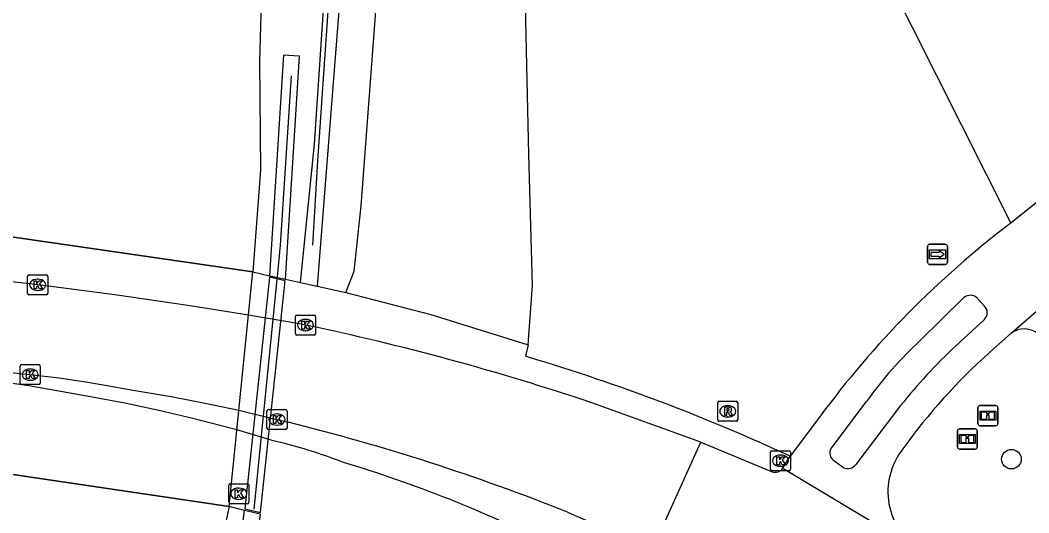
# Model space of a CAD drawing. Extents: x 157466 to 158888, y 383063 to 384677.
# Drawn here: x 157788.2 to 157838.5, y 383640.4 to 383665 of the extents above; entities that cross this region are included whole.
import ezdxf

# ---------------------------------------------------------------- set-up
doc = ezdxf.new("R2010")
doc.units = 0
for name, color, linetype in [('IMGEO_Berm_groen', 7, 'Continuous'), ('IMGEO_Boom', 7, 'Continuous'), ('IMGEO_Fietspad_gesloten', 7, 'Continuous'), ('IMGEO_Geluidsscherm', 7, 'Continuous'), ('IMGEO_Grasland_overig', 7, 'Continuous'), ('IMGEO_Groenvoorziening', 7, 'Continuous'), ('IMGEO_Informatiebord', 7, 'Continuous'), ('IMGEO_Kolk', 7, 'Continuous'), ('IMGEO_Muur', 7, 'Continuous'), ('IMGEO_Rijbaan_autoweg', 7, 'Continuous'), ('IMGEO_Rijbaan_lokaal_gesloten', 7, 'Continuous'), ('IMGEO_Rioolput', 7, 'Continuous'), ('IMGEO_Voetpad_gesloten', 7, 'Continuous'), ('IMGEO_Wegwijzer', 7, 'Continuous')]:
    doc.layers.add(name, color=color, linetype=linetype)

msp = doc.modelspace()

# ---------------------------------------------------------------- linework, layer by layer
at = {"layer": 'IMGEO_Berm_groen'}
for points in [[(157799.796, 383652.411), (157800.636, 383652.225)], [(157801.427, 383652.051), (157802.181, 383651.885)], [(157799.385, 383640.524), (157798.612, 383640.71)]]:
    msp.add_lwpolyline(points, dxfattribs=at)
at = {"layer": 'IMGEO_Boom'}
msp.add_circle((157837.626, 383643.075), 0.489, dxfattribs=at)
at = {"layer": 'IMGEO_Fietspad_gesloten'}
for points in [[(157901.88, 383706.584), (157900.005, 383704.908), (157898.141, 383703.326), (157896.062, 383701.531), (157894.337, 383700.082), (157892.352, 383698.448), (157885.736, 383692.998), (157875.014, 383684.462), (157865.358, 383676.882), (157852.047, 383666.43), (157842.421, 383658.73), (157841.961, 383658.361), (157837.589, 383654.846)], [(157837.624, 383649.379), (157842.737, 383653.797)], [(157833.098, 383649.006), (157835.259, 383651.133)], [(157835.935, 383651.097), (157836.279, 383650.712)], [(157836.279, 383650.046), (157834.829, 383648.714)], [(157836.528, 383648.389), (157837.624, 383649.379)], [(157837.973, 383649.538), (157837.624, 383649.379)], [(157801.444, 383643.842), (157800.768, 383644.012), (157800.665, 383644.044), (157798.998, 383644.531), (157798.488, 383644.672), (157796.806, 383645.11), (157795.115, 383645.508), (157793.416, 383645.868), (157791.708, 383646.188), (157788.632, 383646.741), (157784.245, 383647.355), (157784.263, 383647.5)], [(157828.628, 383643.614), (157830.4, 383645.95)], [(157832.098, 383645.745), (157829.863, 383642.805)], [(157828.058, 383645.171), (157826.594, 383643.22)], [(157826.23, 383642.626), (157826.594, 383643.22)], [(157829.245, 383642.647), (157828.767, 383642.999)]]:
    msp.add_lwpolyline(points, dxfattribs=at)
for centre, radius, start, end in [((157866.117, 383617.21), 47.226, 127.1625, 143.6966), ((157835.578, 383650.752), 0.497, 43.9945, 129.9087), ((157835.95, 383650.379), 0.468, 314.687, 45.313), ((157838.252, 383648.464), 1.109, 44.511, 104.5623), ((157846.166, 383634.75), 19.339, 132.5103, 144.6101), ((157854.807, 383627.597), 29.069, 133.4122, 141.3697), ((157856.434, 383626.136), 29.857, 131.8135, 144.2095), ((157794.143, 383616.227), 28.564, 69.1259, 75.1912), ((157829.045, 383643.385), 0.476, 151.2244, 234.2472), ((157834.928, 383641.446), 3.462, 141.5874, 238.5438), ((157785.434, 383580.387), 65.319, 63.38731, 73.19283), ((157829.451, 383643.128), 0.523, 246.7927, 321.8898)]:
    msp.add_arc(centre, radius, start, end, dxfattribs=at)
at = {"layer": 'IMGEO_Geluidsscherm'}
for points in [[(157807.392, 383718.587), (157806.843, 383710.291), (157806.092, 383699.783), (157805.395, 383689.226), (157804.584, 383678.898), (157803.734, 383668.329), (157803.029, 383657.954), (157802.77, 383653.748)], [(157801.716, 383662.19), (157801.168, 383653.754), (157801.009, 383652.173)], [(157800.995, 383652.034), (157799.841, 383640.582)]]:
    msp.add_lwpolyline(points, dxfattribs=at)
at = {"layer": 'IMGEO_Grasland_overig'}
for points in [[(157804.427, 383651.39), (157804.858, 383652.456), (157805.203, 383655.712), (157805.947, 383665.652), (157806.741, 383675.745), (157807.497, 383687.129), (157808.476, 383698.559), (157809.029, 383706.881), (157809.996, 383717.3), (157811.101, 383728.829), (157812.535, 383741.718), (157813.636, 383751.508), (157814.985, 383763.551), (157816.538, 383774.855), (157818.097, 383788.842), (157819.906, 383803.939), (157821.513, 383817.946), (157822.996, 383829.68), (157824.805, 383842.964), (157826.587, 383855.333), (157828.241, 383869.202), (157830.387, 383882.933)], [(157813.521, 383648.786), (157813.747, 383651.755), (157813.555, 383658.265), (157813.323, 383668.688), (157813.208, 383676.886), (157813.459, 383685.607), (157813.507, 383686.248), (157813.578, 383687.201)], [(157803.005, 383651.704), (157804.427, 383651.39)], [(157804.427, 383651.39), (157808.673, 383650.297), (157813.521, 383648.786)]]:
    msp.add_lwpolyline(points, dxfattribs=at)
at = {"layer": 'IMGEO_Groenvoorziening'}
for points in [[(157821.549, 383686.723), (157837.589, 383654.846)], [(157813.521, 383648.786), (157813.422, 383648.355), (157813.388, 383648.206)]]:
    msp.add_lwpolyline(points, dxfattribs=at)
at = {"layer": 'IMGEO_Informatiebord'}
for p, q in [((157835.957, 383644.845), (157835.957, 383645.645)), ((157835.957, 383645.645), (157835.957, 383644.845)), ((157836.057, 383645.745), (157836.847, 383645.745)), ((157836.847, 383645.745), (157836.057, 383645.745)), ((157836.947, 383645.645), (157836.947, 383644.845)), ((157836.947, 383644.845), (157836.947, 383645.645)), ((157834.934, 383643.682), (157834.934, 383644.482)), ((157834.934, 383644.482), (157834.934, 383643.682)), ((157835.034, 383644.582), (157835.824, 383644.582)), ((157835.824, 383644.582), (157835.034, 383644.582)), ((157835.924, 383644.482), (157835.924, 383643.682)), ((157835.924, 383643.682), (157835.924, 383644.482)), ((157836.847, 383644.745), (157836.057, 383644.745)), ((157836.057, 383644.745), (157836.847, 383644.745)), ((157835.824, 383643.582), (157835.034, 383643.582)), ((157835.034, 383643.582), (157835.824, 383643.582))]:
    msp.add_line(p, q, dxfattribs=at)
for points in [[(157836.058, 383645.477), (157836.846, 383645.477), (157836.846, 383645.013), (157836.058, 383645.013), (157836.058, 383645.477)], [(157836.123, 383645.412), (157836.123, 383645.078), (157836.398, 383645.078), (157836.399, 383645.291), (157836.503, 383645.292), (157836.504, 383645.078), (157836.781, 383645.078), (157836.781, 383645.412), (157836.505, 383645.412), (157836.505, 383645.332), (157836.399, 383645.332), (157836.399, 383645.412), (157836.123, 383645.412)], [(157835.035, 383644.314), (157835.823, 383644.314), (157835.823, 383643.85), (157835.035, 383643.85), (157835.035, 383644.314)], [(157835.1, 383644.249), (157835.1, 383643.915), (157835.375, 383643.915), (157835.376, 383644.128), (157835.48, 383644.129), (157835.481, 383643.915), (157835.758, 383643.915), (157835.758, 383644.249), (157835.482, 383644.249), (157835.482, 383644.169), (157835.376, 383644.169), (157835.376, 383644.249), (157835.1, 383644.249)]]:
    msp.add_lwpolyline(points, dxfattribs=at)
for centre, start, end in [((157836.057, 383645.645), 90, 180), ((157836.057, 383645.645), 90, 180), ((157836.847, 383645.645), 0, 90), ((157836.847, 383645.645), 360, 90), ((157835.034, 383644.482), 90, 180), ((157835.034, 383644.482), 90, 180), ((157835.824, 383644.482), 0, 90), ((157835.824, 383644.482), 360, 90), ((157836.057, 383644.845), 180, 270), ((157836.057, 383644.845), 180, 270), ((157836.847, 383644.845), 270, 0), ((157836.847, 383644.845), 270, 0), ((157835.034, 383643.682), 180, 270), ((157835.034, 383643.682), 180, 270), ((157835.824, 383643.682), 270, 0), ((157835.824, 383643.682), 270, 0)]:
    msp.add_arc(centre, 0.1, start, end, dxfattribs=at)
at = {"layer": 'IMGEO_Kolk'}
for p, q in [((157788.568, 383651.346), (157788.568, 383652.198)), ((157788.643, 383652.272), (157789.495, 383652.272)), ((157789.056, 383652.052), (157789.081, 383652.052)), ((157789.569, 383652.198), (157789.569, 383651.346)), ((157789.079, 383651.492), (157789.054, 383651.492)), ((157789.495, 383651.272), (157788.643, 383651.272)), ((157801.922, 383649.338), (157801.922, 383650.19)), ((157801.997, 383650.264), (157802.849, 383650.264)), ((157802.41, 383650.044), (157802.435, 383650.044)), ((157802.923, 383650.19), (157802.923, 383649.338)), ((157802.433, 383649.484), (157802.408, 383649.484)), ((157802.849, 383649.264), (157801.997, 383649.264)), ((157788.195, 383646.867), (157788.195, 383647.719)), ((157788.27, 383647.793), (157789.122, 383647.793)), ((157788.683, 383647.573), (157788.708, 383647.573)), ((157789.196, 383647.719), (157789.196, 383646.867)), ((157788.706, 383647.013), (157788.681, 383647.013)), ((157789.122, 383646.793), (157788.27, 383646.793)), ((157800.502, 383644.625), (157800.502, 383645.477)), ((157800.577, 383645.551), (157801.429, 383645.551)), ((157801.503, 383645.477), (157801.503, 383644.625)), ((157800.99, 383645.331), (157801.015, 383645.331)), ((157801.429, 383644.551), (157800.577, 383644.551)), ((157801.013, 383644.771), (157800.988, 383644.771)), ((157825.608, 383642.573), (157825.608, 383643.425)), ((157825.683, 383643.499), (157826.535, 383643.499)), ((157826.609, 383643.425), (157826.609, 383642.573)), ((157826.096, 383643.279), (157826.121, 383643.279)), ((157826.535, 383642.499), (157825.683, 383642.499)), ((157826.119, 383642.719), (157826.094, 383642.719)), ((157798.669, 383641.851), (157799.521, 383641.851)), ((157798.594, 383640.925), (157798.594, 383641.777)), ((157799.082, 383641.631), (157799.107, 383641.631)), ((157799.595, 383641.777), (157799.595, 383640.925)), ((157799.521, 383640.851), (157798.669, 383640.851)), ((157799.105, 383641.071), (157799.08, 383641.071))]:
    msp.add_line(p, q, dxfattribs=at)
for points in [[(157788.568, 383651.346), (157788.568, 383652.198)], [(157788.643, 383652.272), (157789.495, 383652.272)], [(157788.889, 383651.972), (157789.012, 383651.972), (157789.012, 383651.821), (157789.142, 383651.972), (157789.306, 383651.972), (157789.16, 383651.821), (157789.313, 383651.572), (157789.161, 383651.572), (157789.076, 383651.736), (157789.012, 383651.669), (157789.012, 383651.572), (157788.889, 383651.572), (157788.889, 383651.972)], [(157789.569, 383652.198), (157789.569, 383651.346)], [(157789.495, 383651.272), (157788.643, 383651.272)], [(157801.922, 383649.338), (157801.922, 383650.19)], [(157801.997, 383650.264), (157802.849, 383650.264)], [(157802.243, 383649.964), (157802.366, 383649.964), (157802.366, 383649.813), (157802.496, 383649.964), (157802.66, 383649.964), (157802.514, 383649.813), (157802.667, 383649.564), (157802.515, 383649.564), (157802.43, 383649.728), (157802.366, 383649.661), (157802.366, 383649.564), (157802.243, 383649.564), (157802.243, 383649.964)], [(157802.923, 383650.19), (157802.923, 383649.338)], [(157802.849, 383649.264), (157801.997, 383649.264)], [(157788.195, 383646.867), (157788.195, 383647.719)], [(157788.27, 383647.793), (157789.122, 383647.793)], [(157788.516, 383647.493), (157788.639, 383647.493), (157788.639, 383647.342), (157788.769, 383647.493), (157788.933, 383647.493), (157788.787, 383647.342), (157788.94, 383647.093), (157788.788, 383647.093), (157788.703, 383647.257), (157788.639, 383647.19), (157788.639, 383647.093), (157788.516, 383647.093), (157788.516, 383647.493)], [(157789.196, 383647.719), (157789.196, 383646.867)], [(157789.122, 383646.793), (157788.27, 383646.793)], [(157800.502, 383644.625), (157800.502, 383645.477)], [(157800.577, 383645.551), (157801.429, 383645.551)], [(157801.503, 383645.477), (157801.503, 383644.625)], [(157800.823, 383645.251), (157800.946, 383645.251), (157800.946, 383645.1), (157801.076, 383645.251), (157801.24, 383645.251), (157801.094, 383645.1), (157801.247, 383644.851), (157801.095, 383644.851), (157801.01, 383645.015), (157800.946, 383644.948), (157800.946, 383644.851), (157800.823, 383644.851), (157800.823, 383645.251)], [(157801.429, 383644.551), (157800.577, 383644.551)], [(157825.608, 383642.573), (157825.608, 383643.425)], [(157825.683, 383643.499), (157826.535, 383643.499)], [(157826.609, 383643.425), (157826.609, 383642.573)], [(157825.929, 383643.199), (157826.052, 383643.199), (157826.052, 383643.048), (157826.182, 383643.199), (157826.346, 383643.199), (157826.2, 383643.048), (157826.353, 383642.799), (157826.201, 383642.799), (157826.116, 383642.963), (157826.052, 383642.896), (157826.052, 383642.799), (157825.929, 383642.799), (157825.929, 383643.199)], [(157826.535, 383642.499), (157825.683, 383642.499)], [(157798.669, 383641.851), (157799.521, 383641.851)], [(157798.594, 383640.925), (157798.594, 383641.777)], [(157798.915, 383641.551), (157799.038, 383641.551), (157799.038, 383641.4), (157799.168, 383641.551), (157799.332, 383641.551), (157799.186, 383641.4), (157799.339, 383641.151), (157799.187, 383641.151), (157799.102, 383641.315), (157799.038, 383641.248), (157799.038, 383641.151), (157798.915, 383641.151), (157798.915, 383641.551)], [(157799.595, 383641.777), (157799.595, 383640.925)], [(157799.521, 383640.851), (157798.669, 383640.851)]]:
    msp.add_lwpolyline(points, dxfattribs=at)
for centre, start, end in [((157788.645, 383652.196), 91.552, 178.448), ((157788.645, 383652.196), 91.552, 178.448), ((157789.493, 383652.196), 1.552, 88.448), ((157789.493, 383652.196), 1.552, 88.448), ((157788.645, 383651.348), 181.552, 268.448), ((157788.645, 383651.348), 181.552, 268.448), ((157789.493, 383651.348), 271.552, 358.448), ((157789.493, 383651.348), 271.552, 358.448), ((157801.999, 383650.188), 91.552, 178.448), ((157801.999, 383650.188), 91.552, 178.448), ((157802.847, 383650.188), 1.552, 88.448), ((157802.847, 383650.188), 1.552, 88.448), ((157801.999, 383649.34), 181.552, 268.448), ((157801.999, 383649.34), 181.552, 268.448), ((157802.847, 383649.34), 271.552, 358.448), ((157802.847, 383649.34), 271.552, 358.448), ((157788.272, 383647.717), 91.552, 178.448), ((157788.272, 383647.717), 91.552, 178.448), ((157789.12, 383647.717), 1.552, 88.448), ((157789.12, 383647.717), 1.552, 88.448), ((157788.272, 383646.869), 181.552, 268.448), ((157788.272, 383646.869), 181.552, 268.448), ((157789.12, 383646.869), 271.552, 358.448), ((157789.12, 383646.869), 271.552, 358.448), ((157800.579, 383645.475), 91.552, 178.448), ((157800.579, 383645.475), 91.552, 178.448), ((157801.427, 383645.475), 1.552, 88.448), ((157801.427, 383645.475), 1.552, 88.448), ((157800.579, 383644.627), 181.552, 268.448), ((157800.579, 383644.627), 181.552, 268.448), ((157801.427, 383644.627), 271.552, 358.448), ((157801.427, 383644.627), 271.552, 358.448), ((157825.685, 383643.423), 91.552, 178.448), ((157825.685, 383643.423), 91.552, 178.448), ((157826.533, 383643.423), 1.552, 88.448), ((157826.533, 383643.423), 1.552, 88.448), ((157825.685, 383642.575), 181.552, 268.448), ((157825.685, 383642.575), 181.552, 268.448), ((157826.533, 383642.575), 271.552, 358.448), ((157826.533, 383642.575), 271.552, 358.448), ((157798.671, 383641.775), 91.552, 178.448), ((157798.671, 383641.775), 91.552, 178.448), ((157799.519, 383641.775), 1.552, 88.448), ((157799.519, 383641.775), 1.552, 88.448), ((157798.671, 383640.927), 181.552, 268.448), ((157798.671, 383640.927), 181.552, 268.448), ((157799.519, 383640.927), 271.552, 358.448), ((157799.519, 383640.927), 271.552, 358.448)]:
    msp.add_arc(centre, 0.0765, start, end, dxfattribs=at)
for centre, major_axis, ratio, start_param, end_param in [((157789.055, 383651.772), (-0.387, 0.002), 0.722429, 4.712389, 7.853982), ((157789.08, 383651.772), (-0.39, 0.002), 0.717154, 1.570796, 4.712389), ((157802.409, 383649.764), (-0.387, 0.002), 0.722429, 4.712389, 7.853982), ((157802.434, 383649.764), (-0.39, 0.002), 0.717154, 1.570796, 4.712389), ((157788.682, 383647.293), (-0.387, 0.002), 0.722429, 4.712389, 7.853982), ((157788.707, 383647.293), (-0.39, 0.002), 0.717154, 1.570796, 4.712389), ((157800.989, 383645.051), (-0.387, 0.002), 0.722429, 4.712389, 7.853982), ((157801.014, 383645.051), (-0.39, 0.002), 0.717154, 1.570796, 4.712389), ((157826.095, 383642.999), (-0.387, 0.002), 0.722429, 4.712389, 7.853982), ((157826.12, 383642.999), (-0.39, 0.002), 0.717154, 1.570796, 4.712389), ((157799.081, 383641.351), (-0.387, 0.002), 0.722429, 4.712389, 7.853982), ((157799.106, 383641.351), (-0.39, 0.002), 0.717154, 1.570796, 4.712389)]:
    msp.add_ellipse(centre, major_axis=major_axis, ratio=ratio, start_param=start_param, end_param=end_param, dxfattribs=at)
at = {"layer": 'IMGEO_Muur'}
for points in [[(157802.181, 383651.885), (157802.871, 383658.783), (157803.513, 383668.494), (157804.357, 383679.582), (157804.984, 383688.356), (157805.777, 383699.329), (157806.44, 383709.416), (157807.088, 383718.566), (157808.341, 383730.192), (157809.492, 383740.038), (157810.899, 383745.754), (157811.28, 383748.982), (157814.046, 383772.964), (157815.967, 383788.917), (157817.932, 383804.889), (157819.987, 383820.831), (157821.061, 383828.781), (157823.144, 383844.724), (157825.351, 383860.672), (157827.59, 383876.551)], [(157828.374, 383876.463), (157826.169, 383860.631), (157823.981, 383844.657), (157822.867, 383836.615), (157820.774, 383820.69), (157818.74, 383804.857), (157816.733, 383788.828), (157814.791, 383772.767), (157812.1, 383748.888), (157811.689, 383745.551), (157810.345, 383739.837), (157807.877, 383718.372), (157807.282, 383709.692), (157806.272, 383694.682), (157805.243, 383680.983), (157804.258, 383667.567), (157803.005, 383651.704)], [(157801.427, 383652.051), (157802.128, 383663.168), (157801.33, 383663.219), (157800.636, 383652.225)], [(157801.414, 383651.974), (157800.628, 383652.149), (157799.393, 383640.604), (157800.177, 383640.41), (157801.414, 383651.974)], [(157800.636, 383652.225), (157800.711, 383652.209), (157801.427, 383652.051)], [(157802.181, 383651.885), (157803.005, 383651.704)], [(157800.167, 383640.336), (157798.853, 383630.112), (157798.06, 383630.214), (157799.385, 383640.524)], [(157800.167, 383640.336), (157799.53, 383640.489), (157799.385, 383640.524)]]:
    msp.add_lwpolyline(points, dxfattribs=at)
at = {"layer": 'IMGEO_Rijbaan_autoweg'}
for points in [[(157823.609, 383876.932), (157821.854, 383863.65), (157819.984, 383850.147), (157818.238, 383837.977), (157816.574, 383825.767), (157815.166, 383814.555), (157813.822, 383803.695), (157812.323, 383791.582), (157810.791, 383778.517), (157809.241, 383765.443), (157807.662, 383752.223), (157806.252, 383740.509), (157805.047, 383729.719), (157803.788, 383715.269), (157802.552, 383699.454), (157801.595, 383686.469), (157800.842, 383676.079), (157800.247, 383667.006), (157800.126, 383662.917), (157800.186, 383657.488), (157799.796, 383652.411)], [(157799.796, 383652.411), (157783.835, 383654.731), (157783.484, 383654.782), (157782.13, 383643.157), (157782.421, 383643.114), (157798.612, 383640.71), (157799.796, 383652.411)], [(157783.835, 383654.731), (157799.796, 383652.411)], [(157798.612, 383640.71), (157782.421, 383643.114)], [(157798.612, 383640.71), (157797.545, 383635.88), (157796.472, 383629.362), (157795.844, 383624.025), (157794.713, 383613.524), (157793.578, 383603.524), (157792.814, 383597.274)]]:
    msp.add_lwpolyline(points, dxfattribs=at)
at = {"layer": 'IMGEO_Rijbaan_lokaal_gesloten'}
for points in [[(157802.423, 383649.764), (157802.273, 383649.79), (157802.124, 383649.817), (157799.576, 383650.257), (157796.765, 383650.709), (157795.867, 383650.847), (157792.916, 383651.273), (157789.858, 383651.675), (157789.069, 383651.772), (157784.858, 383652.251), (157784.821, 383652.256), (157783.21, 383652.448), (157782.313, 383652.556), (157781.962, 383652.598), (157781.471, 383652.656), (157779.356, 383652.909), (157779.089, 383652.941), (157778.159, 383653.052), (157761.399, 383655.056), (157761.353, 383655.062), (157758.642, 383655.386), (157758.576, 383655.394), (157751.291, 383656.265)], [(157784.303, 383647.816), (157788.172, 383647.355), (157788.696, 383647.293), (157790.137, 383647.125), (157791.572, 383646.917), (157793.001, 383646.671), (157793.737, 383646.527), (157794.028, 383646.483), (157795.725, 383646.199), (157797.415, 383645.875), (157799.097, 383645.512), (157800.77, 383645.111), (157801.003, 383645.051), (157801.566, 383644.914)], [(157822.139, 383643.917), (157816.705, 383645.884)], [(157819.734, 383638.593), (157822.139, 383643.917)], [(157822.139, 383643.917), (157825.572, 383642.498), (157825.689, 383642.443)], [(157826.23, 383642.626), (157833.121, 383638.493)], [(157815.492, 383640.43), (157819.734, 383638.593)]]:
    msp.add_lwpolyline(points, dxfattribs=at)
for centre, radius, start, end in [((157777.078, 383528.246), 124.133, 71.38371, 78.21879), ((157776.195, 383542.253), 105.749, 68.18555, 76.11861), ((157825.834, 383642.904), 0.484, 252.5061, 324.8714)]:
    msp.add_arc(centre, radius, start, end, dxfattribs=at)
at = {"layer": 'IMGEO_Rioolput'}
for p, q in [((157822.978, 383645.037), (157822.978, 383645.889)), ((157823.053, 383645.963), (157823.905, 383645.963)), ((157823.979, 383645.889), (157823.979, 383645.037)), ((157823.466, 383645.743), (157823.491, 383645.743)), ((157823.905, 383644.963), (157823.053, 383644.963)), ((157823.489, 383645.183), (157823.464, 383645.183))]:
    msp.add_line(p, q, dxfattribs=at)
for points in [[(157822.978, 383645.037), (157822.978, 383645.889)], [(157823.053, 383645.963), (157823.905, 383645.963)], [(157823.979, 383645.889), (157823.979, 383645.037)], [(157823.567, 383645.661), (157823.315, 383645.663), (157823.315, 383645.263)], [(157823.315, 383645.263), (157823.439, 383645.263), (157823.439, 383645.425), (157823.45, 383645.425)], [(157823.493, 383645.582), (157823.439, 383645.582), (157823.439, 383645.501)], [(157823.439, 383645.501), (157823.491, 383645.501)], [(157823.497, 383645.396), (157823.568, 383645.263), (157823.708, 383645.263), (157823.643, 383645.389)], [(157823.905, 383644.963), (157823.053, 383644.963)]]:
    msp.add_lwpolyline(points, dxfattribs=at)
for centre, radius, start, end in [((157823.055, 383645.887), 0.0765, 91.552, 178.448), ((157823.055, 383645.887), 0.0765, 91.552, 178.448), ((157823.903, 383645.887), 0.0765, 1.552, 88.448), ((157823.903, 383645.887), 0.0765, 1.552, 88.448), ((157823.449, 383645.372), 0.0533, 26.0293, 88.6989), ((157823.475, 383645.69), 0.19, 274.7715, 282.9687), ((157823.499, 383645.486), 0.0964, 77.0061, 93.1865), ((157823.513, 383645.543), 0.0378, 276.6634, 79.6772), ((157823.566, 383645.551), 0.109, 350.3612, 89.416), ((157823.564, 383645.551), 0.112, 277.5842, 350.9817), ((157823.548, 383645.336), 0.108, 29.5134, 73.7905), ((157823.055, 383645.039), 0.0765, 181.552, 268.448), ((157823.055, 383645.039), 0.0765, 181.552, 268.448), ((157823.903, 383645.039), 0.0765, 271.552, 358.448), ((157823.903, 383645.039), 0.0765, 271.552, 358.448)]:
    msp.add_arc(centre, radius, start, end, dxfattribs=at)
for centre, major_axis, ratio, start_param, end_param in [((157823.465, 383645.463), (-0.387, 0.002), 0.722429, 4.712389, 7.853982), ((157823.49, 383645.463), (-0.39, 0.002), 0.717154, 1.570796, 4.712389)]:
    msp.add_ellipse(centre, major_axis=major_axis, ratio=ratio, start_param=start_param, end_param=end_param, dxfattribs=at)
at = {"layer": 'IMGEO_Voetpad_gesloten'}
msp.add_lwpolyline([(157813.594, 383648.145), (157813.491, 383648.176), (157813.388, 383648.206)], dxfattribs=at)
msp.add_arc((157785.841, 383555.269), 96.934, 65.13897, 73.36303, dxfattribs=at)
at = {"layer": 'IMGEO_Wegwijzer'}
for p, q in [((157833.445, 383652.892), (157833.445, 383653.692)), ((157833.445, 383653.692), (157833.445, 383652.892)), ((157833.545, 383653.792), (157834.335, 383653.792)), ((157834.335, 383653.792), (157833.545, 383653.792)), ((157834.435, 383653.692), (157834.435, 383652.892)), ((157834.435, 383652.892), (157834.435, 383653.692)), ((157834.335, 383652.792), (157833.545, 383652.792)), ((157833.545, 383652.792), (157834.335, 383652.792))]:
    msp.add_line(p, q, dxfattribs=at)
for points in [[(157833.546, 383653.524), (157834.334, 383653.524), (157834.334, 383653.06), (157833.546, 383653.06), (157833.546, 383653.524)], [(157833.611, 383653.376), (157833.611, 383653.292), (157833.611, 383653.208), (157834.022, 383653.208), (157834.022, 383653.125), (157834.269, 383653.292), (157834.022, 383653.459), (157834.022, 383653.376), (157833.611, 383653.376)]]:
    msp.add_lwpolyline(points, dxfattribs=at)
for centre, start, end in [((157833.545, 383653.692), 90, 180), ((157833.545, 383653.692), 90, 180), ((157834.335, 383653.692), 0, 90), ((157834.335, 383653.692), 360, 90), ((157833.545, 383652.892), 180, 270), ((157833.545, 383652.892), 180, 270), ((157834.335, 383652.892), 270, 0), ((157834.335, 383652.892), 270, 0)]:
    msp.add_arc(centre, 0.1, start, end, dxfattribs=at)

doc.saveas('drawing.dxf')
